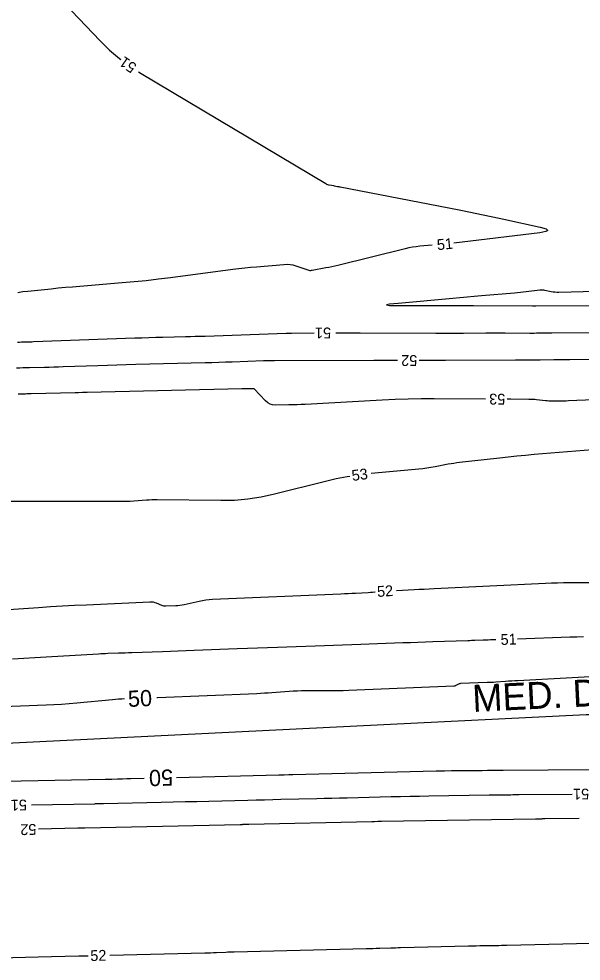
# Model space of a CAD drawing. Extents: x 2384780 to 2405861, y 547869 to 573706.
# Drawn here: x 2391461.6 to 2391565.6, y 552616.4 to 552790.7 of the extents above; entities that cross this region are included whole.
import ezdxf

# ---------------------------------------------------------------- set-up
doc = ezdxf.new("R2010")
doc.units = 0
for name, color, linetype in [('Old_Level_5', 7, 'Continuous'), ('Old_Level_60', 7, 'Continuous'), ('Old_Level_61', 7, 'Continuous')]:
    doc.layers.add(name, color=color, linetype=linetype)

msp = doc.modelspace()

# ---------------------------------------------------------------- linework, layer by layer
at = {"layer": 'Old_Level_5'}
msp.add_lwpolyline([(2391368.144, 552652.22025), (2391566.47975, 552661.99175), (2391802.65175, 552661.99175), (2391851.9615, 552660.77025)], dxfattribs=at)
msp.add_arc((2390350.00532, 555442.22291), 2863, 287.79675278, 298.78936111, dxfattribs=at)
at = {"layer": 'Old_Level_60'}
for points in [[(2391392.53625, 552826.247), (2391396.09275, 552825.50275), (2391399.90175, 552824.5215), (2391403.6615, 552823.366), (2391407.37225, 552822.0365), (2391420.18725, 552817.1115), (2391422.396, 552816.32275), (2391424.6345, 552815.642), (2391426.90325, 552815.06975), (2391429.202, 552814.6055), (2391436.7605, 552813.266), (2391438.3595, 552812.9185), (2391439.9165, 552812.44975), (2391441.43175, 552811.85975), (2391442.90525, 552811.1485), (2391457.6915, 552803.2925), (2391460.7045, 552801.534), (2391463.5475, 552799.55125), (2391466.21975, 552797.34425), (2391468.72175, 552794.913), (2391476.6165, 552786.60425), (2391478.3605, 552784.88925), (2391480.20875, 552783.3045), (2391480.42025, 552783.14725)], [(2391483.6995, 552780.86075), (2391484.2185, 552780.527), (2391518.315, 552760.18675), (2391518.4745, 552760.1015), (2391518.63975, 552760.0325), (2391518.811, 552759.97975), (2391518.988, 552759.943), (2391519.811, 552759.81275), (2391519.8195, 552759.81125), (2391519.828, 552759.80975), (2391519.83625, 552759.80775), (2391519.84475, 552759.80575), (2391519.872, 552759.7985), (2391519.87775, 552759.797), (2391519.8835, 552759.7955), (2391519.8895, 552759.79425), (2391519.89525, 552759.793), (2391520.48675, 552759.67625), (2391520.6135, 552759.6515), (2391520.74025, 552759.6265), (2391520.867, 552759.602), (2391520.99375, 552759.5775), (2391543.005, 552755.32975), (2391545.07475, 552754.9225), (2391547.14125, 552754.50025), (2391549.20475, 552754.06275), (2391551.265, 552753.61025), (2391557.99, 552752.10725), (2391559.06775, 552751.8035), (2391559.4185, 552751.536), (2391559.04275, 552751.305), (2391557.94, 552751.11025), (2391542.00125, 552749.192)], [(2391538.02075, 552748.8025), (2391535.722, 552748.5985), (2391535.0325, 552748.524), (2391534.3475, 552748.42275), (2391533.667, 552748.29525), (2391532.99075, 552748.14125), (2391520.57725, 552745.06075), (2391520.02425, 552744.92825), (2391519.4695, 552744.80475), (2391518.91275, 552744.69), (2391518.354, 552744.58425), (2391515.822, 552744.126), (2391515.78225, 552744.11875), (2391515.7425, 552744.1115), (2391515.70275, 552744.104), (2391515.663, 552744.0965), (2391515.533, 552744.07225), (2391515.50525, 552744.06875), (2391515.47775, 552744.06875), (2391515.4505, 552744.07225), (2391515.4235, 552744.0795), (2391512.85925, 552744.92675), (2391512.3065, 552745.0795), (2391511.74675, 552745.1745), (2391511.1805, 552745.21175), (2391510.60725, 552745.1915), (2391505.5235, 552744.75825), (2391504.43475, 552744.65925), (2391503.3475, 552744.54775), (2391502.2615, 552744.424), (2391501.17675, 552744.28775), (2391489.61825, 552742.7685), (2391487.38425, 552742.48875), (2391485.1475, 552742.23675), (2391482.90775, 552742.01225), (2391480.665, 552741.8155), (2391472.83525, 552741.177), (2391471.514, 552741.066), (2391470.1935, 552740.949), (2391468.8735, 552740.826), (2391467.55375, 552740.697), (2391463.24425, 552740.265), (2391462.32325, 552740.15725), (2391461.4075, 552740.0195)], [(2391461.34125, 552730.8895), (2391461.70275, 552730.89575), (2391462.06425, 552730.9035), (2391463.245, 552730.93275), (2391463.498, 552730.93925), (2391463.751, 552730.9465), (2391464.004, 552730.9545), (2391464.257, 552730.96325), (2391483.03525, 552731.64), (2391484.3235, 552731.6845), (2391485.61175, 552731.72525), (2391486.9, 552731.762), (2391488.1885, 552731.795), (2391492.3975, 552731.896), (2391493.2995, 552731.919), (2391494.20125, 552731.94475), (2391495.103, 552731.973), (2391496.00475, 552732.00375), (2391511.0055, 552732.538), (2391511.105, 552732.541), (2391511.2045, 552732.5435), (2391511.30425, 552732.545), (2391511.40375, 552732.54575), (2391511.72925, 552732.54675), (2391511.799, 552732.547), (2391511.86875, 552732.54725), (2391511.9385, 552732.5475), (2391512.00825, 552732.54775), (2391516.1825, 552732.5625)], [(2391520.1825, 552732.57575), (2391520.30125, 552732.576), (2391521.76475, 552732.57825), (2391523.2285, 552732.578), (2391524.692, 552732.576), (2391538.70325, 552732.545), (2391539.97725, 552732.543), (2391541.25125, 552732.54275), (2391542.52525, 552732.5445), (2391543.7995, 552732.54775), (2391547.96125, 552732.562), (2391548.853, 552732.56425), (2391549.745, 552732.5655), (2391550.63675, 552732.56575), (2391551.5285, 552732.5645), (2391556.09875, 552732.5555), (2391556.497, 552732.556), (2391556.89525, 552732.559), (2391557.2935, 552732.5645), (2391557.69175, 552732.57275), (2391558.9925, 552732.60325), (2391559.27125, 552732.609), (2391559.55, 552732.61325), (2391559.82875, 552732.61625), (2391560.1075, 552732.6175), (2391573.4675, 552732.64375)], [(2391531.62325, 552727.473), (2391530.89175, 552727.47475), (2391529.96725, 552727.476), (2391529.04275, 552727.47625), (2391528.11825, 552727.475), (2391527.19375, 552727.47225), (2391508.87675, 552727.4075), (2391508.6695, 552727.40675), (2391508.4625, 552727.406), (2391508.25525, 552727.40525), (2391508.048, 552727.4045), (2391507.37125, 552727.402), (2391507.22625, 552727.401), (2391507.08125, 552727.39875), (2391506.93625, 552727.39525), (2391506.7915, 552727.39075), (2391501.0085, 552727.18475), (2391499.76925, 552727.1425), (2391498.52975, 552727.10375), (2391497.2905, 552727.0685), (2391496.05075, 552727.037), (2391483.203, 552726.728), (2391481.4525, 552726.68325), (2391479.7025, 552726.63325), (2391477.9525, 552726.57825), (2391476.20275, 552726.51775), (2391469.747, 552726.285), (2391468.89225, 552726.2555), (2391468.03725, 552726.22825), (2391467.18225, 552726.20375), (2391466.327, 552726.1815), (2391463.53375, 552726.11275), (2391462.935, 552726.0995), (2391462.33625, 552726.08925), (2391461.73775, 552726.08175), (2391461.139, 552726.0775)], [(2391567.2195, 552727.634), (2391563.47125, 552727.6265), (2391562.73375, 552727.623), (2391561.99625, 552727.61575), (2391561.25875, 552727.60425), (2391560.5215, 552727.589), (2391557.9955, 552727.5295), (2391557.538, 552727.52025), (2391557.0805, 552727.514), (2391556.623, 552727.5105), (2391556.16525, 552727.51), (2391554.67075, 552727.51275), (2391554.35025, 552727.51325), (2391554.03, 552727.51325), (2391553.70975, 552727.51275), (2391553.3895, 552727.512), (2391540.48875, 552727.46825), (2391539.168, 552727.46475), (2391537.84725, 552727.463), (2391536.5265, 552727.46325), (2391535.62325, 552727.4645)], [(2391547.88625, 552720.3375), (2391538.3865, 552720.39275), (2391535.97325, 552720.388), (2391533.561, 552720.34575), (2391531.14975, 552720.26625), (2391528.7395, 552720.14925), (2391514.548, 552719.35), (2391513.78775, 552719.312), (2391513.027, 552719.283), (2391512.266, 552719.26375), (2391511.50475, 552719.2535), (2391509.0175, 552719.23575), (2391508.505, 552719.2805), (2391508.0335, 552719.42225), (2391507.60275, 552719.661), (2391507.21325, 552719.997), (2391505.07625, 552722.2235), (2391505.06225, 552722.236), (2391505.04675, 552722.24525), (2391505.03, 552722.2515), (2391505.01175, 552722.255), (2391504.94975, 552722.2615), (2391504.9365, 552722.2625), (2391504.923, 552722.2635), (2391504.90975, 552722.264), (2391504.89625, 552722.264), (2391502.98775, 552722.25725), (2391502.97275, 552722.25725), (2391502.958, 552722.257), (2391502.943, 552722.2565), (2391502.92825, 552722.25625), (2391502.8795, 552722.2545), (2391502.869, 552722.254), (2391502.85875, 552722.25375), (2391502.84825, 552722.2535), (2391502.83775, 552722.25325), (2391474.234, 552721.56525), (2391474.0135, 552721.55975), (2391473.793, 552721.5535), (2391473.5725, 552721.5465), (2391473.35225, 552721.53875), (2391472.63225, 552721.513), (2391472.478, 552721.5075), (2391472.3235, 552721.50275), (2391472.16925, 552721.49825), (2391472.015, 552721.49425), (2391463.84025, 552721.29325), (2391463.586, 552721.28775), (2391463.3315, 552721.28325), (2391463.07725, 552721.28025), (2391462.82275, 552721.27825), (2391461.99175, 552721.27425), (2391461.81375, 552721.27275), (2391461.63575, 552721.2705), (2391461.45775, 552721.26725)], [(2391580.38, 552720.6955), (2391563.21425, 552719.99975), (2391562.794, 552719.9845), (2391562.3735, 552719.973), (2391561.953, 552719.96525), (2391561.53225, 552719.961), (2391560.15825, 552719.9535), (2391559.864, 552719.95625), (2391559.57025, 552719.9675), (2391559.277, 552719.98725), (2391558.984, 552720.01575), (2391557.32875, 552720.20025), (2391556.97375, 552720.23525), (2391556.61825, 552720.261), (2391556.262, 552720.2775), (2391555.9055, 552720.2845), (2391552.53725, 552720.30875), (2391551.88625, 552720.31325)], [(2391526.75475, 552706.6125), (2391535.51725, 552707.44025), (2391536.2755, 552707.521), (2391537.03125, 552707.61925), (2391537.7845, 552707.735), (2391538.53525, 552707.86875), (2391540.9835, 552708.334), (2391541.509, 552708.42875), (2391542.03575, 552708.514), (2391542.564, 552708.5895), (2391543.09375, 552708.65525), (2391550.49, 552709.5045), (2391552.0755, 552709.67975), (2391553.6625, 552709.841), (2391555.25075, 552709.98875), (2391556.84025, 552710.12275), (2391575.337, 552711.60225)], [(2391457.77475, 552701.48725), (2391480.0305, 552701.434), (2391480.741, 552701.43875), (2391481.45125, 552701.45625), (2391482.161, 552701.4865), (2391482.8705, 552701.5295), (2391485.187, 552701.691), (2391485.6835, 552701.7205), (2391486.1805, 552701.74), (2391486.6775, 552701.74975), (2391487.175, 552701.74925), (2391498.9335, 552701.62225), (2391501.4435, 552701.6755), (2391503.9345, 552701.8895), (2391506.40625, 552702.26475), (2391508.859, 552702.801), (2391518.259, 552705.17375), (2391520.28, 552705.643), (2391522.31475, 552706.034), (2391522.78775, 552706.10625)], [(2391531.43725, 552684.954), (2391534.6785, 552685.11175), (2391535.6045, 552685.15675), (2391536.53025, 552685.202), (2391537.45625, 552685.247), (2391538.38225, 552685.292), (2391558.9735, 552686.29475), (2391560.087, 552686.34175), (2391561.20075, 552686.37525), (2391562.31475, 552686.3945), (2391563.42925, 552686.39975), (2391568.27125, 552686.39275)], [(2391454.8965, 552681.12525), (2391465.21425, 552681.81625), (2391467.4255, 552681.9585), (2391469.6375, 552682.08925), (2391471.85, 552682.20875), (2391474.06325, 552682.3165), (2391485.78325, 552682.857), (2391486.09425, 552682.85425), (2391486.39925, 552682.81675), (2391486.69775, 552682.745), (2391486.99025, 552682.63875), (2391487.93525, 552682.23475), (2391488.14, 552682.16025), (2391488.349, 552682.10925), (2391488.5625, 552682.08175), (2391488.78025, 552682.078), (2391490.595, 552682.14475), (2391490.98275, 552682.16825), (2391491.368, 552682.21), (2391491.75075, 552682.26975), (2391492.13125, 552682.348), (2391494.94075, 552682.995), (2391495.54475, 552683.1195), (2391496.1525, 552683.21625), (2391496.764, 552683.28475), (2391497.37925, 552683.32525), (2391521.1485, 552684.34475), (2391521.82325, 552684.37475), (2391522.4975, 552684.40625), (2391523.172, 552684.43975), (2391523.84625, 552684.47525), (2391526.157, 552684.59925), (2391526.5745, 552684.62325), (2391526.992, 552684.65025), (2391527.40925, 552684.68), (2391527.44675, 552684.683)], [(2391549.79575, 552675.82975), (2391549.2685, 552675.812), (2391548.80775, 552675.7965), (2391548.34675, 552675.7805), (2391547.886, 552675.764), (2391547.425, 552675.74725), (2391545.91975, 552675.69175), (2391545.597, 552675.68), (2391545.2745, 552675.6685), (2391544.95175, 552675.65725), (2391544.62925, 552675.64625), (2391538.147, 552675.428), (2391536.758, 552675.38075), (2391535.369, 552675.33225), (2391533.98025, 552675.28275), (2391532.59125, 552675.232), (2391524.7945, 552674.94475), (2391523.1235, 552674.8835), (2391521.45275, 552674.823), (2391519.782, 552674.763), (2391518.11125, 552674.7035), (2391509.42425, 552674.39675), (2391507.56275, 552674.33075), (2391505.7015, 552674.264), (2391503.84, 552674.19625), (2391501.9785, 552674.128), (2391494.00575, 552673.83375), (2391492.534, 552673.77975), (2391491.06225, 552673.72625), (2391489.5905, 552673.6735), (2391488.11875, 552673.621), (2391482.4735, 552673.4215), (2391481.86175, 552673.39975), (2391481.25025, 552673.37775), (2391480.63875, 552673.3555), (2391480.02725, 552673.33275), (2391478.0295, 552673.2585), (2391477.6015, 552673.24125), (2391477.1735, 552673.2215), (2391476.74575, 552673.19925), (2391476.31825, 552673.17425), (2391466.635, 552672.5825), (2391464.55975, 552672.462), (2391462.484, 552672.35375), (2391460.4075, 552672.258)], [(2391566.01675, 552676.38975), (2391564.738, 552676.336), (2391563.45925, 552676.2895), (2391553.7935, 552675.96425)], [(2391463.9305, 552645.29325), (2391475.60425, 552645.5155), (2391475.768, 552645.51875), (2391475.9315, 552645.52225), (2391476.095, 552645.526), (2391476.2585, 552645.53), (2391476.79275, 552645.5435), (2391476.90725, 552645.5465), (2391477.02175, 552645.54925), (2391477.13625, 552645.55175), (2391477.25075, 552645.5545), (2391487.92125, 552645.79125), (2391490.12, 552645.84075), (2391492.3185, 552645.892), (2391494.517, 552645.945), (2391496.7155, 552645.9995), (2391503.89725, 552646.1805), (2391505.436, 552646.2185), (2391506.975, 552646.2555), (2391508.514, 552646.2915), (2391510.053, 552646.32625), (2391516.65125, 552646.47275), (2391518.06525, 552646.50475), (2391519.479, 552646.53775), (2391520.893, 552646.57175), (2391522.30675, 552646.60675), (2391530.4315, 552646.811), (2391532.1725, 552646.85275), (2391533.91375, 552646.89075), (2391535.655, 552646.92475), (2391537.39625, 552646.955), (2391548.548, 552647.13625), (2391549.0995, 552647.14475), (2391549.651, 552647.152), (2391550.2025, 552647.15825), (2391550.75425, 552647.16325), (2391552.556, 552647.17825), (2391552.942, 552647.1815), (2391553.328, 552647.18475), (2391553.71425, 552647.18775), (2391554.10025, 552647.191), (2391563.9095, 552647.2725)], [(2391565.1725, 552642.79025), (2391558.846, 552642.68725), (2391558.685, 552642.68475), (2391558.52425, 552642.68275), (2391558.36325, 552642.68075), (2391558.2025, 552642.67925), (2391557.53475, 552642.67375), (2391557.49325, 552642.6735), (2391557.4515, 552642.673), (2391557.40975, 552642.67275), (2391557.368, 552642.6725), (2391557.232, 552642.67125), (2391557.20275, 552642.671), (2391557.1735, 552642.67075), (2391557.1445, 552642.67025), (2391557.11525, 552642.66975), (2391528.66725, 552642.20775), (2391528.486, 552642.2045), (2391528.305, 552642.201), (2391528.124, 552642.197), (2391527.943, 552642.19275), (2391527.3515, 552642.17775), (2391527.22475, 552642.17475), (2391527.098, 552642.17175), (2391526.97125, 552642.16875), (2391526.8445, 552642.16575), (2391504.12575, 552641.66125), (2391503.96475, 552641.65775), (2391503.804, 552641.654), (2391503.643, 552641.65), (2391503.48225, 552641.646), (2391502.9565, 552641.63275), (2391502.844, 552641.63), (2391502.73125, 552641.62725), (2391502.61875, 552641.62475), (2391502.506, 552641.62225), (2391473.7865, 552640.985), (2391473.77675, 552640.98475), (2391473.767, 552640.9845), (2391473.75725, 552640.98425), (2391473.7475, 552640.984), (2391473.71525, 552640.98325), (2391473.7085, 552640.983), (2391473.70175, 552640.983), (2391473.69475, 552640.98275), (2391473.688, 552640.9825), (2391473.051, 552640.9705), (2391472.9145, 552640.96775), (2391472.778, 552640.96475), (2391472.6415, 552640.96175), (2391472.505, 552640.9585), (2391465.19325, 552640.7765)], [(2391478.41725, 552617.4955), (2391495.9495, 552617.92125), (2391496.4885, 552617.9355), (2391497.02725, 552617.9525), (2391497.56575, 552617.97175), (2391498.1045, 552617.9935), (2391499.86375, 552618.06875), (2391500.24075, 552618.084), (2391500.618, 552618.0975), (2391500.995, 552618.10925), (2391501.37225, 552618.1195), (2391525.7755, 552618.7185), (2391526.40775, 552618.73475), (2391527.04, 552618.75175), (2391527.67225, 552618.77), (2391528.3045, 552618.78925), (2391530.36975, 552618.85375), (2391530.81225, 552618.86725), (2391531.25475, 552618.88), (2391531.6975, 552618.892), (2391532.14, 552618.90325), (2391544.74775, 552619.216), (2391545.44675, 552619.2325), (2391546.146, 552619.24675), (2391546.845, 552619.25925), (2391547.54425, 552619.26975), (2391549.82825, 552619.3005), (2391550.31775, 552619.30775), (2391550.807, 552619.3165), (2391551.2965, 552619.3265), (2391551.78575, 552619.33775), (2391575.05875, 552619.90875)], [(2391453.422, 552616.88875), (2391465.12375, 552617.17275), (2391467.63125, 552617.23375), (2391470.13875, 552617.2945), (2391472.64625, 552617.3555), (2391474.41825, 552617.3985)]]:
    msp.add_lwpolyline(points, dxfattribs=at)
at = {"layer": 'Old_Level_61'}
for points in [[(2391574.9945, 552740.39825), (2391561.4135, 552740.07625), (2391561.05975, 552740.07775), (2391560.70775, 552740.09925), (2391560.35775, 552740.1405), (2391560.00925, 552740.2015), (2391558.87425, 552740.43375), (2391558.6305, 552740.47375), (2391558.38625, 552740.4935), (2391558.141, 552740.49375), (2391557.89475, 552740.474), (2391555.40125, 552740.17375), (2391554.86675, 552740.11175), (2391554.33175, 552740.0535), (2391553.79625, 552739.99975), (2391553.2605, 552739.95), (2391547.10625, 552739.404), (2391545.7875, 552739.287), (2391544.46875, 552739.17), (2391543.15, 552739.05275), (2391541.831, 552738.93575), (2391531.74575, 552738.04075), (2391530.12575, 552737.8725), (2391529.58875, 552737.75075), (2391530.13425, 552737.67575), (2391531.76275, 552737.64775), (2391544.414, 552737.61975), (2391544.53475, 552737.6195), (2391544.65525, 552737.6195), (2391544.776, 552737.61975), (2391544.89675, 552737.62), (2391545.29075, 552737.62125), (2391545.37525, 552737.6215), (2391545.45975, 552737.62175), (2391545.54425, 552737.62175), (2391545.6285, 552737.6215), (2391556.59225, 552737.6), (2391556.65125, 552737.6), (2391556.71025, 552737.6005), (2391556.76925, 552737.60125), (2391556.82825, 552737.6025), (2391557.021, 552737.607), (2391557.06225, 552737.608), (2391557.10375, 552737.6085), (2391557.145, 552737.609), (2391557.18625, 552737.60925), (2391584.00025, 552737.66175)], [(2391579.52175, 552669.6685), (2391553.83925, 552668.24675), (2391553.27775, 552668.21475), (2391552.71625, 552668.18075), (2391552.155, 552668.145), (2391551.594, 552668.10725), (2391549.761, 552667.981), (2391549.36825, 552667.9555), (2391548.97525, 552667.933), (2391548.582, 552667.914), (2391548.18875, 552667.898), (2391543.2555, 552667.7175), (2391543.1215, 552667.7045), (2391542.992, 552667.67525), (2391542.8675, 552667.63025), (2391542.7475, 552667.569), (2391542.363, 552667.343), (2391542.279, 552667.3), (2391542.19175, 552667.26825), (2391542.101, 552667.24775), (2391542.00725, 552667.23825), (2391522.62925, 552666.442), (2391521.52825, 552666.403), (2391520.42725, 552666.3765), (2391519.32575, 552666.3625), (2391518.224, 552666.36075), (2391514.625, 552666.376), (2391513.854, 552666.37125), (2391513.08375, 552666.351), (2391512.314, 552666.315), (2391511.54475, 552666.2635), (2391508.349, 552666.01625), (2391507.664, 552665.96625), (2391506.9785, 552665.92275), (2391506.29275, 552665.88575), (2391505.60675, 552665.855), (2391487.19475, 552665.114), (2391487.10625, 552665.1105)], [(2391481.11075, 552664.87925), (2391480.59925, 552664.85625), (2391480.0205, 552664.82125), (2391479.44225, 552664.778), (2391478.86475, 552664.726), (2391472.2985, 552664.0865), (2391470.89075, 552663.95975), (2391469.4815, 552663.85375), (2391468.071, 552663.76825), (2391466.659, 552663.7035), (2391455.4985, 552663.273)], [(2391490.73725, 552650.37275), (2391509.632, 552650.84875), (2391509.889, 552650.855), (2391510.146, 552650.86125), (2391510.40325, 552650.86725), (2391510.66025, 552650.873), (2391511.50025, 552650.89175), (2391511.68025, 552650.89575), (2391511.86025, 552650.9), (2391512.04025, 552650.90425), (2391512.22, 552650.90875), (2391538.74025, 552651.5755), (2391539.131, 552651.585), (2391539.522, 552651.5935), (2391539.913, 552651.601), (2391540.304, 552651.608), (2391541.581, 552651.62875), (2391541.85475, 552651.63275), (2391542.1285, 552651.6365), (2391542.40225, 552651.6395), (2391542.676, 552651.642), (2391547.246, 552651.68), (2391548.2255, 552651.688), (2391549.20475, 552651.69625), (2391550.184, 552651.70425), (2391551.1635, 552651.7125), (2391576.16125, 552651.91975)], [(2391452.6505, 552649.575), (2391477.52675, 552650.04875), (2391477.844, 552650.055), (2391478.16125, 552650.06175), (2391478.4785, 552650.069), (2391478.79575, 552650.07675), (2391479.83225, 552650.103), (2391480.05425, 552650.1085), (2391480.2765, 552650.114), (2391480.4985, 552650.119), (2391480.7205, 552650.124), (2391481.55025, 552650.1425), (2391481.728, 552650.1465), (2391481.90575, 552650.15075), (2391482.0835, 552650.155), (2391482.26125, 552650.15925), (2391484.739, 552650.22175)]]:
    msp.add_lwpolyline(points, dxfattribs=at)

# ---------------------------------------------------------------- texts
at = {"layer": 'Old_Level_5'}
msp.add_text('MED. DITCH FLOW', height=4.9999995, rotation=2.8205361, dxfattribs=at).set_placement((2391545.556, 552662.46275))
at = {"layer": 'Old_Level_60'}
for s, rotation, p in [('51', 145.1168694, (2391483.52625, 552782.1245)), ('51', 5.5891528, (2391538.98175, 552747.8735)), ('51', 180.1889944, (2391519.313, 552733.5735)), ('52', 179.8774167, (2391535.25525, 552728.46525)), ('53', 179.6508389, (2391551.53775, 552721.31575)), ('53', 7.2724833, (2391523.26125, 552705.1925)), ('52', 3.8851361, (2391527.882, 552683.7365)), ('51', 1.9268028, (2391550.69525, 552674.8595)), ('51', 180.5633083, (2391567.03325, 552648.3005)), ('51', 181.1726639, (2391463.044, 552646.2775)), ('52', 181.4254917, (2391464.79825, 552641.767)), ('52', 1.3909278, (2391474.81275, 552616.40775))]:
    msp.add_text(s, height=2, rotation=rotation, dxfattribs=at).set_placement(p)
at = {"layer": 'Old_Level_61'}
for rotation, p in [(2.2076306, (2391481.806, 552663.4035)), (181.4427194, (2391490.0615, 552651.85625))]:
    msp.add_text('50', height=3, rotation=rotation, dxfattribs=at).set_placement(p)

doc.saveas('drawing.dxf')
